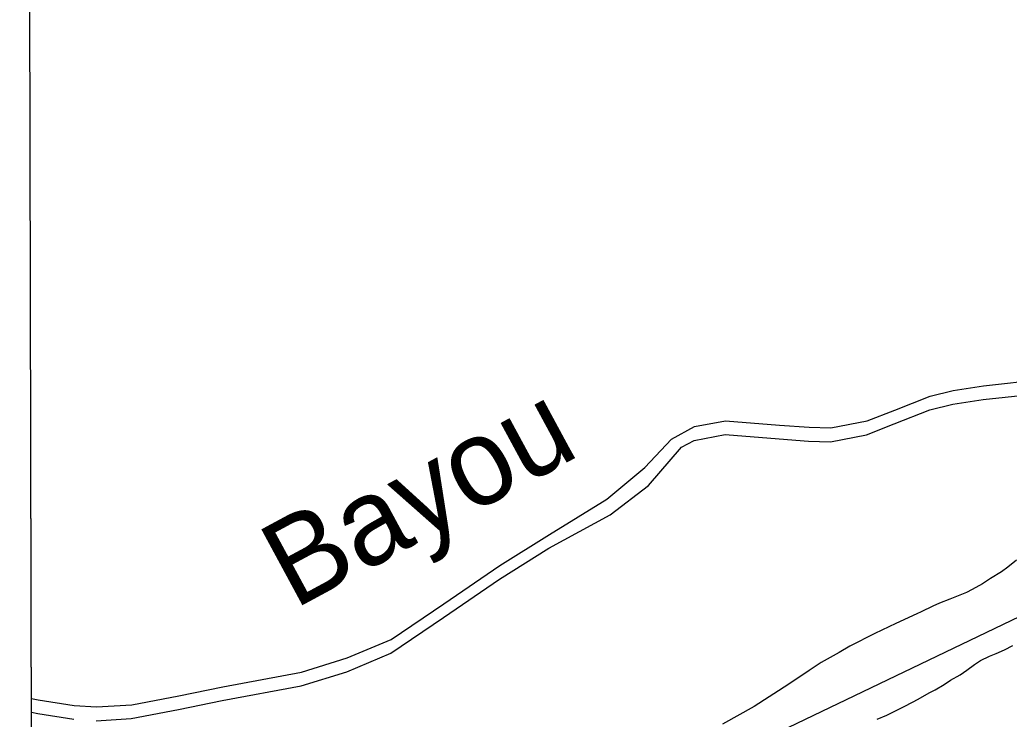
# Model space of a CAD drawing. Extents: x 3355677 to 3393573, y 612928 to 638357.
# Drawn here: x 3359768 to 3361098, y 629300 to 630241 of the extents above; entities that cross this region are included whole.
import ezdxf

# ---------------------------------------------------------------- set-up
doc = ezdxf.new("R2010")
doc.units = 0
for name, color, linetype in [('V-GRID-FRAM', 7, 'Continuous'), ('V-RIVR-IDEN', 7, 'Continuous'), ('V-SITE-VEGE', 7, 'Continuous'), ('V-TOPO-SHOR', 7, 'Continuous'), ('V-UTIL-LINE', 7, 'Continuous')]:
    doc.layers.add(name, color=color, linetype=linetype)

msp = doc.modelspace()

# ---------------------------------------------------------------- linework, layer by layer
at = {"layer": 'V-GRID-FRAM'}
msp.add_lwpolyline([(3359767.9, 636495.9), (3391341.6, 636578.5), (3391397.2, 618394.8), (3359807.6, 618312.1), (3359767.9, 636495.9)], dxfattribs=at)
at = {"layer": 'V-SITE-VEGE'}
for p, q in [((3359783.8, 629221.6), (3359781.5, 630272.8)), ((3361107.3, 629513.8), (3361095.8, 629504.5)), ((3361087.4, 629498.3), (3361072.4, 629489)), ((3361095.8, 629504.5), (3361087.4, 629498.3)), ((3361072.4, 629489), (3361061.6, 629482.1)), ((3361048.1, 629474.3), (3361040.2, 629470.5)), ((3361061.6, 629482.1), (3361048.1, 629474.3)), ((3361018, 629461.3), (3361003.8, 629456)), ((3361026.7, 629464.8), (3361018, 629461.3)), ((3361040.2, 629470.5), (3361026.7, 629464.8)), ((3360995.1, 629451.8), (3360979.2, 629444.5)), ((3361003.8, 629456), (3360995.1, 629451.8)), ((3360973.7, 629441.8), (3360945.5, 629428.7)), ((3360979.2, 629444.5), (3360973.7, 629441.8)), ((3360945.5, 629428.7), (3360917, 629415.3)), ((3360917, 629415.3), (3360883.3, 629398)), ((3360883.3, 629398), (3360869, 629389.5)), ((3361080.2, 629388.1), (3361091.2, 629393)), ((3361091.2, 629393), (3361102.4, 629398.8)), ((3360869, 629389.5), (3360844.8, 629376)), ((3361051.2, 629373.4), (3361059.2, 629378.9)), ((3361059.2, 629378.9), (3361071.1, 629384.6)), ((3361071.1, 629384.6), (3361080.2, 629388.1)), ((3360828.9, 629365.6), (3360801.5, 629347)), ((3360844.8, 629376), (3360828.9, 629365.6)), ((3361031.7, 629359.5), (3361040.9, 629365.7)), ((3361040.9, 629365.7), (3361051.2, 629373.4)), ((3361010.3, 629346.4), (3361018.6, 629352.2)), ((3361018.6, 629352.2), (3361031.7, 629359.5)), ((3360801.5, 629347), (3360754.7, 629316.9)), ((3360990.1, 629335.2), (3360998, 629339.4)), ((3360998, 629339.4), (3361010.3, 629346.4)), ((3360969.4, 629323.6), (3360978.6, 629328.7)), ((3360978.6, 629328.7), (3360990.1, 629335.2)), ((3360754.7, 629316.9), (3360712.2, 629293)), ((3360933, 629305.2), (3360954.8, 629315.9)), ((3360954.8, 629315.9), (3360969.4, 629323.6)), ((3360920.3, 629299.8), (3360933, 629305.2))]:
    msp.add_line(p, q, dxfattribs=at)
at = {"layer": 'V-TOPO-SHOR'}
for points in [[(3359783.5, 629327.9), (3359792.7, 629326), (3359841.1, 629318.2), (3359871.1, 629316.4), (3359918.4, 629319.1), (3359981.8, 629331.3), (3360040.7, 629343.6), (3360146.7, 629363.3), (3360208.1, 629382.2), (3360267.2, 629407.3), (3360337.9, 629455.1), (3360413.1, 629506.8), (3360479.7, 629548.5), (3360557, 629596), (3360607.8, 629638.5), (3360643.7, 629676.6), (3360674.9, 629693.4), (3360716.4, 629701.3), (3360788.9, 629695.3), (3360828.6, 629692.5), (3360857.9, 629691.6), (3360906.6, 629701), (3360943.8, 629715.5), (3360991.5, 629734.5), (3361022.5, 629742.1), (3361063.1, 629748.4), (3361143.3, 629757.2)], [(3359870.5, 629297.8), (3359917.8, 629300.6), (3359981.2, 629312.8), (3360040.1, 629325), (3360146.1, 629344.8), (3360207.5, 629363.6), (3360266.6, 629388.7), (3360337.3, 629436.5), (3360412.5, 629488.2), (3360479.1, 629529.9), (3360561.4, 629574.9), (3360612.7, 629614.3), (3360657.1, 629666), (3360674.3, 629674.9), (3360715.8, 629682.7), (3360788.3, 629676.8), (3360828, 629673.9), (3360857.3, 629673), (3360906, 629682.5), (3360943.2, 629697), (3360990.9, 629716), (3361021.9, 629723.5), (3361062.5, 629729.8), (3361142.7, 629738.6)], [(3359783.6, 629309.2), (3359792.1, 629307.4), (3359840.5, 629299.7)]]:
    msp.add_lwpolyline(points, dxfattribs=at)
at = {"layer": 'V-UTIL-LINE'}
msp.add_lwpolyline([(3361887.4, 629835.1), (3361277.3, 629517.2), (3360789.9, 629283.2), (3360295.8, 629017.1), (3359784.7, 628792)], dxfattribs=at)

# ---------------------------------------------------------------- texts
at = {"layer": 'V-RIVR-IDEN'}
msp.add_text('Bayou', height=116, rotation=28.3792, dxfattribs=at).set_placement((3360136.5, 629447.1))

doc.saveas('drawing.dxf')
